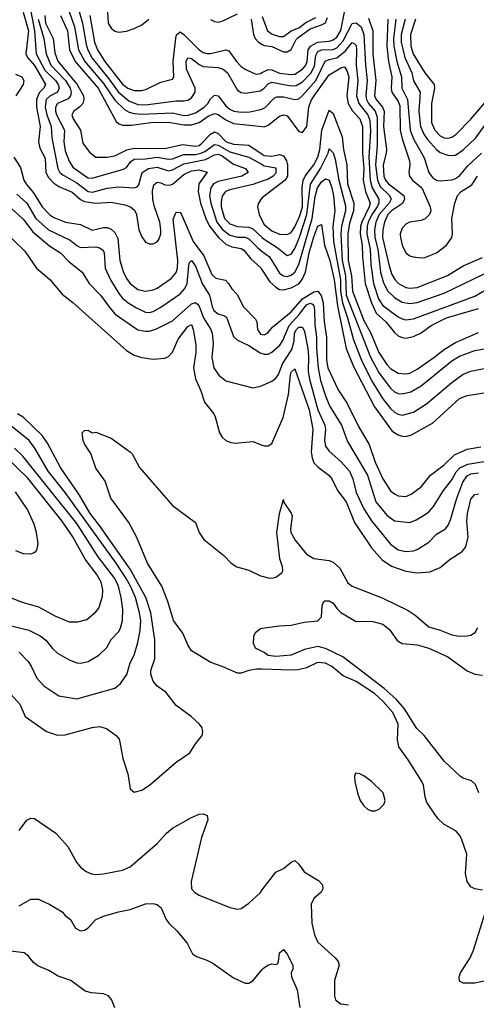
# Model space of a CAD drawing. Header units: inches. Extents: x 884549 to 1028252, y 526810 to 653624.
# Tile 810 of 1056: x 978732 to 981118, y 611426 to 616568. Entities that reach past the tile are written whole.
import ezdxf

# ---------------------------------------------------------------- set-up
doc = ezdxf.new("R2010")
doc.units = ezdxf.units.IN
doc.header["$MEASUREMENT"] = 0
doc.layers.add('A9671', color=7, linetype='Continuous')
doc.layers.add('A9681', color=7, linetype='Continuous')

msp = doc.modelspace()

# ---------------------------------------------------------------- linework, layer by layer
at = {"layer": 'A9671', "color": 5}
for points, elevation in [([(979184.4, 616730), (979193.7, 616550), (979210, 616523.1), (979230, 616508.4), (979250, 616503), (979290, 616508.5), (979330, 616521.5), (979370, 616541.5), (979407.7, 616570)], 2520), ([(978750, 616606.5), (978778.7, 616510), (978764, 616390), (978773.2, 616370), (978808.6, 616328.6), (978867.7, 616230), (978857.6, 616210), (978834.4, 616185.6), (978819.3, 616150), (978819.2, 616110), (978839.4, 616010), (978830.5, 615930), (978837.3, 615897.3), (978865.1, 615845.1), (978868.8, 615770), (978882.9, 615742.9), (978910, 615714), (978936.3, 615696.3), (979007, 615667), (979049, 615629), (979070, 615618.6), (979129.9, 615610.1), (979210, 615615.1), (979281.7, 615601.7), (979311, 615591), (979332.3, 615572.3), (979343, 615550), (979354.7, 615470), (979370, 615433.7), (979390, 615406.4), (979410, 615397), (979430, 615396.6), (979450, 615406.9), (979459.3, 615420.7), (979469.2, 615450), (979469.9, 615470), (979465.2, 615510), (979436.7, 615590), (979428.6, 615628.6), (979426.7, 615673.3), (979433.9, 615706.1), (979450, 615719.6), (979470, 615715.7), (979490, 615705.2), (979516.5, 615703.5), (979530, 615709.3), (979590, 615759.2), (979630, 615778.5), (979670, 615782.9), (979711.9, 615771.9), (979668.7, 615711.3), (979664.6, 615670), (979676.1, 615610), (979704.7, 615530), (979724.6, 615490), (979770.9, 615430.9), (979810, 615394.8), (979841.3, 615381.3), (979890, 615373.3), (979904.1, 615364.1), (979939.7, 615319.7), (979992.4, 615272.4), (980000, 615260.6)], 2320), ([(978790.2, 616609.8), (978809.7, 616510), (978818.2, 616390), (978864.3, 616304.3), (978919.9, 616250), (978933.6, 616230), (978938.4, 616210), (978930.1, 616190), (978890, 616168.9), (978870.8, 616150), (978865.4, 616110), (978873.6, 616070), (978895.7, 616010), (978900.7, 615950), (978930.6, 615790.6), (978942.5, 615770), (978956.7, 615756.7), (979030, 615715.4), (979090, 615670.1), (979112.3, 615667.7), (979190, 615688.5), (979250, 615695.3), (979330, 615688.9), (979345.9, 615694.1), (979355.4, 615704.6), (979371.6, 615770), (979406, 615790), (979450, 615798.3), (979510, 615778.2), (979530, 615783.4), (979590, 615815.5), (979702.8, 615837.2), (979750, 615862), (979770, 615864.7), (979790, 615856.1), (979850, 615813), (979912, 615790), (979925.6, 615770), (979892.1, 615750), (979770, 615723.1), (979745.7, 615710), (979730.4, 615690), (979724.4, 615650), (979730.3, 615610), (979762.6, 615510), (979790, 615474.1), (979830, 615443.2), (979870, 615432.2), (979910, 615431.2), (979930, 615423.2), (979976, 615376), (980000, 615357.9)], 2340), ([(978863.4, 616590), (978866.8, 616550), (978907.4, 616470), (978915.3, 616395.3), (978931.4, 616351.4), (979032, 616230), (979065.4, 616170), (979067.9, 616150), (979062.1, 616130), (979047, 616113), (979014.8, 616090), (979004.2, 616070), (979011.7, 616050), (979049.7, 615990), (979062.9, 615922.9), (979096.3, 615876.3), (979130, 615850.2), (979189.1, 615849.1), (979230, 615856.8), (979291.1, 615888.9), (979330, 615896.9), (979490, 615894.2), (979583.6, 615916.4), (979650, 615907.3), (979670, 615911.4), (979680.8, 615919.2), (979730, 615970.4), (979750, 615981.3), (979770, 615972.7), (979810.6, 615930.6), (979850, 615918.4), (979930, 615912.4), (980000, 615865.9)], 2380), ([(978944.7, 616590), (978982.7, 616510), (978992, 616410), (979022.4, 616350), (979141.4, 616210), (979235.9, 616036), (979250, 616023.7), (979270, 616016.1), (979316.4, 616016.4), (979417.2, 616030), (979510, 616032.2), (979590, 616018.2), (979630, 616018.4), (979670, 616030.1), (979716.9, 616063.1), (979750, 616077.3), (979770, 616072), (979810, 616044.4), (979850, 616026.2), (980000, 616009.9)], 2420), ([(978990.6, 616610), (979019.2, 616530), (979039.3, 616410), (979072, 616350), (979170, 616234), (979230, 616148), (979279.5, 616099.5), (979305, 616085), (979330, 616078.2), (979370, 616074), (979530, 616080.6), (979590, 616068), (979611.7, 616068.3), (979650, 616081.4), (979695.5, 616110), (979715.4, 616130), (979730, 616155), (979750, 616173.7), (979770, 616170.2), (979810, 616117.9), (979830, 616100.1), (979850.7, 616090.7), (979890, 616084.7), (979934, 616086), (979999, 616101), (980000, 616101.5)], 2440), ([(979043, 616610), (979059.9, 616550), (979078.9, 616438.9), (979087.5, 616410), (979110, 616366.1), (979198.3, 616258.3), (979248.8, 616188.8), (979303.2, 616143.2), (979350, 616125.5), (979390, 616123), (979550, 616143.1), (979590, 616143.9), (979610, 616147.6), (979630, 616159.8), (979649.4, 616190), (979648.3, 616210), (979603.7, 616310), (979602.2, 616350), (979610, 616369.1), (979630, 616365.6), (979670, 616333.9), (979690, 616323.7), (979770, 616317.8), (979795.8, 616310), (979817.8, 616290), (979870, 616198.8), (979890, 616186.7), (979910, 616184.1), (979990, 616196.6), (980000, 616203.6)], 2460), ([(979098.3, 616590), (979123, 616450), (979138.2, 616410), (979177.2, 616350), (979270, 616231.4), (979298, 616210), (979330, 616197.8), (979370, 616198.4), (979395.2, 616204.8), (979470, 616241), (979530, 616256.9), (979538.2, 616270), (979534.8, 616350), (979548.1, 616471.9), (979551.9, 616488.1), (979570, 616503.5), (979590, 616490.8), (979669.7, 616410), (979690, 616397.1), (979710, 616390.4), (979730, 616391.1), (979810, 616410.1), (979824.9, 616404.9), (979865, 616350), (979890, 616323.8), (979910, 616308.5), (979950, 616289.6), (979970, 616284), (979990, 616286.5), (980000, 616291.9)], 2480), ([(979730, 616569.3), (979750, 616557.7), (979770, 616554.8), (979790, 616559.1), (979870, 616597.9)], 2520), ([(978828.4, 616570), (978857.5, 616470), (978870, 616390), (978895.5, 616330), (978971.7, 616250), (978996.1, 616210), (979001.4, 616190), (978998.2, 616170), (978984.8, 616155.2), (978930, 616129.3), (978918.8, 616110), (978918.5, 616090), (978924.3, 616070), (978965.6, 615990), (978962.9, 615930), (978970, 615883.6), (978990, 615829.2), (979010, 615797.6), (979076.3, 615750), (979090, 615742.4), (979110, 615739.9), (979273.7, 615786.3), (979290, 615795.9), (979313.3, 615826.7), (979330, 615838.8), (979390, 615840.7), (979450, 615849.6), (979510, 615838.9), (979530, 615841.3), (979590, 615864.2), (979650, 615864.3), (979678.7, 615870), (979700, 615880), (979750, 615916.4), (979770, 615912.8), (979830, 615877), (979930, 615850.4), (980000, 615810.7)], 2360), ([(979941.9, 616570), (979953.6, 616490), (979962.8, 616470), (979980.1, 616450), (980000, 616438.8)], 2520), ([(978710, 616284), (978743.6, 616270), (978754.1, 616250), (978749.8, 616230), (978712.5, 616170)], 2280), ([(978701.5, 615850), (978736.4, 615796.4), (978753.6, 615730), (978766.8, 615706.8), (978803.8, 615663.8), (978850, 615589.6), (978889.1, 615549.1), (978910, 615534.6), (978970.7, 615510.7), (979050, 615497.7), (979110, 615468.1), (979170, 615483.1), (979190, 615481.8), (979210, 615473.5), (979230, 615456.8), (979244.6, 615424.6), (979255.2, 615310), (979272.4, 615252.4), (979290, 615216.3), (979309.5, 615190), (979350, 615159.6), (979390, 615150.1), (979430, 615157.5), (979450, 615166.2), (979523.9, 615216.1), (979550, 615248.4), (979556.3, 615270), (979559, 615310), (979533.3, 615526.7), (979550, 615562.5), (979570, 615561.5), (979577.1, 615550), (979637.9, 615410), (979694.6, 615334.6), (979737, 615237), (979757.4, 615217.4), (979806.7, 615206.7), (979824, 615190), (979841.5, 615161.5), (979870.7, 615130.7), (979899.4, 615070), (979963.6, 615003.6), (979971.6, 614990), (979974.1, 614950), (979990, 614926), (980000, 614924.2)], 2280), ([(980000, 615724.8), (979950, 615707.4), (979830, 615679.6), (979808.2, 615670), (979790, 615646), (979784.3, 615615.7), (979785.3, 615590), (979802.2, 615530), (979830, 615501.3), (979870, 615487.7), (979930, 615484.8), (979950, 615476.4), (980000, 615431.1)], 2360), ([(978716.9, 615656.9), (978769, 615609), (978815.8, 615530), (978882.7, 615470), (978996.3, 615416.3), (979030, 615388.9), (979050, 615378.8), (979130, 615381), (979150, 615376.6), (979165.9, 615365.9), (979173.4, 615350), (979177.9, 615270), (979206, 615210), (979250, 615138.6), (979270, 615114.4), (979298.4, 615090), (979342.6, 615062.6), (979390, 615040.8), (979410, 615039.1), (979430, 615044.6), (979470, 615066.6), (979570, 615136.2), (979595.7, 615164.3), (979606.8, 615190), (979616, 615284), (979620.2, 615299.8), (979630, 615310.9), (979650, 615280.2), (979686.6, 615186.6), (979724.6, 615130), (979738, 615070), (979747.1, 615050), (979770, 615031.1), (979801.8, 615021.8), (979813.6, 615013.6), (979850, 614913.6), (979870, 614894.7), (979930, 614866), (979987.9, 614827.9), (980000, 614824.2)], 2260), ([(980000, 615639), (979980.1, 615610), (979975.3, 615590), (979983.6, 615550), (980000, 615518)], 2380), ([(978690, 615581.9), (978750, 615525.4), (978800.4, 615460.4), (978890, 615385.7), (978946.2, 615350), (978990, 615304.1), (979058, 615250), (979095.6, 615190), (979154.6, 615130), (979202.3, 615062.3), (979230.8, 615030.8), (979348.9, 614948.9), (979390, 614940.9), (979410, 614941.9), (979446.9, 614953.1), (979530, 614995.1), (979630, 615083.8), (979650, 615090.7), (979661.8, 615081.8), (979670, 615071), (979692.2, 615010), (979730.6, 614950), (979737.3, 614930), (979742.8, 614877.2), (979736, 614804), (979746.8, 614750), (979772.2, 614712.2), (979810, 614681.8), (979950, 614644.9), (979990, 614653.4), (980000, 614657.9)], 2240), ([(978604.8, 615504.8), (978758.4, 615358.4), (978819.1, 615270), (978890, 615210.3), (978953.9, 615133.9), (979010, 615090.2), (979290, 614840.6), (979330, 614816.2), (979370, 614804.4), (979430, 614794.3), (979490, 614800.2), (979510, 614809.3), (979530, 614831.2), (979560, 614900), (979610, 614965.6), (979630, 614976.5), (979639.3, 614950), (979653.1, 614870), (979652.4, 614830), (979640.8, 614750), (979650, 614692), (979678.7, 614630), (979698.4, 614570), (979746, 614510), (979753.7, 614493.6), (979776, 614410), (979790, 614388.4), (979810, 614370.4), (979830, 614361.3), (979857.3, 614357.3), (979950, 614365.3), (980000, 614346.8)], 2220), ([(978685.3, 613045.3), (978733.6, 612993.6), (978760.3, 612930), (978871.4, 612851.4), (978930, 612831.7), (978970, 612833), (979110, 612871.6), (979150, 612876.9), (979186.1, 612866.1), (979236.3, 612830), (979251.5, 612811.5), (979255.8, 612795.8), (979270.2, 612710), (979298, 612630), (979310, 612551.3), (979330, 612534.4), (979370, 612544.7), (979410, 612570.2), (979550, 612690.2), (979621.1, 612738.9), (979650, 612786.7), (979685.6, 612830), (979689.6, 612850), (979685.6, 612870), (979672.3, 612890), (979627.8, 612930), (979550, 612986.6), (979496.3, 613056.3), (979450, 613087.7), (979430, 613113.3), (979417.3, 613150), (979417.5, 613170), (979437.5, 613230), (979438.1, 613330), (979416.7, 613470), (979392.1, 613550), (979310, 613698.7), (979150, 613927.4), (979100.5, 613990), (979044.6, 614084.6), (978945.4, 614230), (978876.6, 614356.6), (978850, 614395.8), (978750, 614492.6), (978721.3, 614510)], 2220), ([(978730, 613264.7), (978776.5, 613216.5), (978792.6, 613192.6), (978822, 613130), (978857.4, 613090), (978937.1, 613037.1), (979030, 613020.9), (979230, 613078), (979258.8, 613101.2), (979291.6, 613148.4), (979309.1, 613210), (979330, 613250.3), (979350, 613315.8), (979362.2, 613377.8), (979365.2, 613430), (979359, 613470), (979337.2, 613550), (979311.7, 613610), (979288.6, 613650), (979235.7, 613730), (978970, 614098.1), (978881.2, 614210), (978810.8, 614330), (978781.2, 614370), (978674.8, 614454.8)], 2240), ([(980000, 613175.7), (979970, 613176.7), (979929.8, 613170.2), (979890, 613155.9), (979870, 613156.3), (979790, 613190.7), (979730.6, 613210.6), (979630, 613271.6), (979610, 613303.5), (979584.6, 613364.6), (979536.3, 613430), (979506.6, 613530), (979474.7, 613610), (979400.6, 613730), (979344, 613864), (979302, 613942), (979207.5, 614070), (979178.1, 614158.1), (979130, 614225.6), (979103.1, 614303.1), (979072, 614350), (979063.7, 614370), (979058, 614410), (979070, 614422), (979090, 614424.7), (979110, 614411), (979130, 614413.4), (979210, 614383.1), (979310.8, 614310), (979320.4, 614300.4), (979358.7, 614230), (979530, 614031.5), (979650, 613942), (979670.4, 613890), (979694.3, 613854.3), (979799.3, 613770), (979838, 613730), (979867.3, 613710), (979930, 613693.7), (979990, 613664.2), (980000, 613661.6)], 2180), ([(978690, 613402.7), (978780.2, 613380.2), (978839.5, 613350), (978868.5, 613328.5), (978903.8, 613283.8), (978930, 613260.2), (978990, 613224.7), (979030.2, 613210.2), (979051.6, 613208.4), (979090, 613216.1), (979145.1, 613250), (979187.6, 613290), (979209.4, 613330.6), (979248.3, 613371.7), (979258.5, 613390), (979269.9, 613430.1), (979271.9, 613490), (979263.2, 613550), (979248.2, 613610), (979228.4, 613650), (979142.9, 613762.9), (979030, 613936.2), (978748.7, 614288.7), (978705.7, 614330)], 2260), ([(978670, 613555), (978745.6, 613525.6), (978830, 613502.6), (978915.5, 613455.5), (978990, 613423.8), (979036.5, 613423.5), (979083.8, 613436.2), (979130, 613474.9), (979145.3, 613494.7), (979164.4, 613555.6), (979165.8, 613590), (979157.9, 613630), (979135.4, 613670), (979074.8, 613750), (979010, 613866.6), (978953.3, 613950), (978773.9, 614173.9), (978654.6, 614290)], 2280), ([(978710, 613795.3), (978750, 613779.5), (978790, 613778.6), (978813, 613787), (978822.2, 613797.8), (978829.1, 613830.9), (978819.9, 613890), (978807.3, 613932.7), (978773.4, 614010), (978710, 614101.5)], 2320), ([(980000, 613268.5), (979965.2, 613285.2), (979954, 613310), (979955.6, 613350), (979966, 613370), (979990, 613388.5), (980000, 613390)], 2160), ([(978730, 612334), (978770, 612388.2), (978790, 612398.4), (978810, 612395.8), (978920.9, 612320.9), (978983.6, 612250), (979029.4, 612169.4), (979050, 612143.1), (979079.9, 612119.9), (979107.8, 612107.8), (979130, 612104.2), (979170, 612107.6), (979270, 612126.7), (979310, 612144.4), (979450, 612265.6), (979499.5, 612320.5), (979530, 612345.9), (979630, 612402.7), (979670, 612418.6), (979690, 612420.9), (979712.1, 612412.1), (979715.5, 612390), (979682.9, 612297), (979627.4, 612067.4), (979630.2, 612030), (979646.5, 612010), (979670, 611996.5), (979830, 611932.4), (979870, 611922.6), (979890, 611926.7), (979930, 611954.4), (979989.9, 612010.2), (980000, 612023.5)], 2180), ([(978730, 611940.8), (978790, 611975.8), (978830, 611975.8), (978890, 611948.2), (978953.4, 611910), (978970.3, 611890.3), (978998, 611870), (979023.2, 611823.2), (979050, 611810.4), (979070, 611814.4), (979090, 611826.4), (979130, 611868.8), (979170, 611886), (979249, 611910), (979310, 611921.5), (979390, 611950.3), (979430, 611952), (979450, 611947.7), (979472, 611930), (979498, 611870), (979510.9, 611850.9), (979554, 611810), (979606.4, 611746.4), (979635.5, 611690), (979655.6, 611675.6), (979710, 611657.3), (979740.7, 611640.7), (979850, 611564.6), (979910, 611536.5), (979930, 611537.4), (979950, 611548.9), (980000, 611608.1)], 2160), ([(979230, 611407.6), (979211.3, 611451.3), (979196.3, 611470), (979170, 611481.6), (979106.6, 611486.6), (979075, 611495), (978999.7, 611550), (978933.8, 611573.8), (978883.8, 611603.8), (978827.2, 611627.2), (978804, 611644), (978777.6, 611677.6), (978755.3, 611695.3), (978683.3, 611703.3)], 2160)]:
    msp.add_lwpolyline(points, dxfattribs=dict(at, elevation=elevation))
at = {"layer": 'A9681', "color": 5}
for points, elevation in [([(980000, 616291.9), (980030, 616308.3), (980050, 616305.5), (980090, 616288), (980150, 616280.9), (980170, 616283.1), (980210, 616309), (980227.4, 616330), (980234.8, 616350), (980240.3, 616410), (980252.5, 616430), (980290, 616449.8), (980350, 616455.6), (980370, 616461.7), (980390, 616477), (980409.5, 616510.5), (980430, 616606.7)], 2480), ([(980000, 616584), (980027.3, 616510), (980051.8, 616491.8), (980090, 616479.9), (980110, 616480.4), (980150.2, 616509.8), (980190, 616525.2), (980226.8, 616553.2), (980280.4, 616579.6)], 2540), ([(980000, 616438.8), (980010, 616433.2), (980050, 616427.3), (980110, 616400.1), (980130, 616400.4), (980150, 616412.4), (980176.6, 616463.4), (980186.3, 616473.7), (980250, 616520.5), (980310, 616539.9), (980330, 616552), (980341.4, 616578.6)], 2520), ([(980555.7, 616575.7), (980577, 616510), (980577.7, 616390), (980592.7, 616250), (980586, 616170), (980595.1, 616150), (980627.7, 616110), (980636.8, 616090), (980634, 616010), (980648.1, 615890), (980647.5, 615870), (980631.1, 615808.9), (980635.8, 615750), (980643.5, 615730), (980658.6, 615710), (980739.2, 615650), (980743.5, 615630), (980732.6, 615607.4), (980675.7, 615570), (980655.9, 615550), (980637.6, 615510), (980629, 615470), (980628.3, 615430), (980662.5, 615282.6), (980677.2, 615237.2), (980691.7, 615211.7), (980712, 615190), (980750, 615169.2), (980770, 615165.7), (980810, 615169.7), (980967.3, 615232.7), (981050, 615283.1), (981150, 615325.1)], 2480), ([(980000, 616203.6), (980010, 616210.6), (980030, 616233.4), (980050, 616242), (980150, 616221.9), (980176.7, 616223.3), (980210, 616243.3), (980255.2, 616290), (980272.6, 616327.4), (980278.9, 616381.1), (980290, 616401.1), (980310, 616410.5), (980370, 616412), (980390, 616419.8), (980423, 616457), (980470, 616547.9), (980490, 616551.5), (980516.7, 616530), (980530.8, 616490), (980538.6, 616330), (980548.1, 616250), (980541.7, 616170), (980544.4, 616150), (980554.4, 616130), (980589.1, 616089.1), (980599.3, 616059.3), (980600.8, 615910), (980591.5, 615810), (980601.5, 615730), (980616.3, 615696.3), (980664, 615650), (980673.2, 615630), (980663.4, 615610), (980611.3, 615550), (980592.9, 615510), (980585.7, 615470), (980588.7, 615430), (980604, 615370), (980618, 615250), (980633.6, 615193.6), (980656, 615150), (980690, 615116.5), (980730, 615093.1), (980770, 615085.7), (980810, 615090.1), (980950, 615140.3), (981210, 615264.6)], 2460), ([(980655.7, 616570), (980650.4, 616430), (980659.5, 616350), (980676.7, 616270), (980673.5, 616210), (980676.7, 616190), (980710, 616140.1), (980718.2, 616118.2), (980719.9, 615990), (980730, 615945.4), (980769.7, 615830), (980771.5, 615810), (980765.8, 615770), (980769.1, 615750), (980785.4, 615730), (980833.3, 615690), (980877.7, 615590), (980880.5, 615570), (980874.4, 615550), (980851.5, 615528.5), (980830, 615519.9), (980768.4, 615510), (980750, 615500.4), (980730, 615478.5), (980720.7, 615450), (980722.2, 615430), (980730.6, 615390), (980750, 615351), (980770, 615334.8), (980788.6, 615328.6), (980830, 615323.5), (980850, 615325.8), (980910, 615351), (980961.8, 615390), (980990.7, 615430), (980994.2, 615450), (980990.3, 615530), (981005.6, 615610), (981020.3, 615650), (981038.4, 615670), (981095.2, 615704.8), (981124.8, 615750)], 2520), ([(980698.1, 616570), (980685.1, 616470), (980686.9, 616430), (980703.2, 616350), (980726.9, 616270), (980729.4, 616210), (980758.1, 616150), (980772.8, 615990), (980790, 615945.3), (980846.1, 615846.1), (980870, 615770.3), (980890, 615744.1), (980910, 615729.2), (980930, 615725.4), (980990, 615731.3), (981010, 615739.1), (981030, 615752.2), (981074.7, 615805.3), (981145.6, 615870)], 2540), ([(980746.1, 616570), (980725.5, 616490), (980725.3, 616450), (980745.4, 616370), (980780.9, 616290), (980790, 616249.1), (980824, 616190), (980818.4, 616090), (980826.8, 616010), (980843.8, 615970), (980862.6, 615942.6), (980910, 615889.1), (980930, 615874.1), (980970, 615859.8), (980990, 615857.9), (981010, 615860.4), (981050, 615887.3), (981115, 615950), (981172.7, 616030)], 2560), ([(980799.8, 616570), (980773.8, 616490), (980776.4, 616430), (980789, 616390), (980803.3, 616363.3), (980850, 616289.5), (980897.5, 616230), (980899.7, 616210), (980883.8, 616130), (980883.2, 616030), (980900.7, 615990), (980930, 615961), (980950, 615951.4), (980970, 615948.5), (980990, 615954.2), (981011.5, 615968.5), (981090, 616048.9), (981173.9, 616146.1)], 2580), ([(980000, 616101.5), (980012.3, 616107.7), (980062.4, 616157.6), (980075.9, 616164.1), (980110, 616164.1), (980170, 616150.5), (980190, 616154.4), (980210, 616171.3), (980279.8, 616250), (980328.5, 616351.5), (980350, 616360.5), (980390, 616368.2), (980435.5, 616404.5), (980470, 616448.2), (980481.8, 616441.8), (980490, 616432.6), (980492.3, 616412.3), (980490, 616330), (980499.1, 616250), (980491.4, 616170), (980504.8, 616130), (980550.8, 616070), (980561.6, 616041.6), (980565.2, 615985.2), (980557.1, 615850), (980564, 615730), (980573.5, 615690), (980608.7, 615630), (980608.9, 615610), (980599.7, 615590), (980572.8, 615550), (980553.2, 615510), (980547.4, 615490), (980546.6, 615450), (980564.4, 615370), (980566.8, 615290), (980581.3, 615190), (980607.7, 615110), (980630, 615076), (980710, 615015.3), (980730, 615004.9), (980750, 615000.8), (980790, 615004.9), (981110, 615124.4), (981170, 615158.7)], 2440), ([(980000, 616009.9), (980010, 616008.8), (980030, 616016.2), (980090, 616064), (980110, 616071.5), (980130, 616065.5), (980137.5, 616057.6), (980190, 615983.2), (980210, 615977.7), (980232.3, 616010), (980243.5, 616110), (980255.2, 616144.8), (980270.1, 616169.9), (980350, 616279.9), (980410, 616316.3), (980430, 616322), (980442.1, 616302.1), (980451.6, 616270), (980441.4, 616170), (980449.1, 616130), (980470, 616093.9), (980509.7, 616050), (980524.1, 616010), (980523.7, 615870), (980529.9, 615790), (980526.4, 615730), (980540, 615670), (980562.9, 615610), (980558.5, 615590), (980519.9, 615510), (980513.6, 615490), (980512.1, 615450), (980521.5, 615390), (980522.9, 615330), (980537.8, 615190), (980570, 615089), (980595.5, 615035.5), (980645.4, 614990), (980690, 614933.7), (980710, 614917.2), (980730, 614907.8), (980750, 614904.6), (980790, 614913.2), (980830, 614933.4), (980882.3, 614970), (980963.2, 615010), (981130, 615058.9)], 2420), ([(980000, 615518), (980010, 615498.6), (980050, 615464.3), (980090, 615447.8), (980130, 615445.1), (980150, 615456.6), (980170, 615486.7), (980196.5, 615543.5), (980209.3, 615590), (980208, 615692), (980212.9, 615727.1), (980224.2, 615750), (980270, 615810.1), (980289.6, 615850.4), (980300.1, 615890), (980310.4, 615990), (980350, 616095.9), (980370, 616076.9), (980416.4, 615956.4), (980423.6, 615890), (980442.2, 615810), (980445.3, 615710), (980479, 615610), (980475.8, 615570), (980455.3, 615504.7), (980447.3, 615450), (980448.8, 615310), (980465.3, 615230), (980470.4, 615150), (980530, 614996.3), (980567.3, 614930), (980608.3, 614830), (980650, 614767.2), (980670, 614746.2), (980710, 614721.7), (980750, 614718), (980770, 614722.7), (980810, 614743.6), (980897, 614803), (980952.1, 614847.9), (981010, 614882.4), (981130, 614934)], 2380), ([(980000, 615431.1), (980010, 615422.1), (980078.3, 615378.3), (980130, 615336.3), (980150, 615342.8), (980170, 615373.2), (980193.3, 615426.7), (980232.5, 615550), (980251.8, 615708.2), (980304.6, 615790), (980343.5, 615870), (980350, 615893.4), (980370, 615872.7), (980379.9, 615839.9), (980399.8, 615730), (980434.9, 615594.9), (980434, 615570), (980413.3, 615490), (980411, 615450), (980417.6, 615310), (980435.3, 615230), (980439, 615130), (980564.8, 614804.8), (980610, 614722.2), (980670, 614642.9), (980690, 614625), (980710, 614615.7), (980730, 614613.5), (980775.5, 614624.5), (980830, 614655.1), (980990, 614786), (981030, 614810.1), (981110, 614840.6), (981270, 614868.6)], 2360), ([(980000, 615865.9), (980010, 615859.2), (980050, 615854.6), (980090, 615864.3), (980110, 615856.7), (980127.2, 615830), (980131.9, 615810), (980131.9, 615750), (980120.1, 615730), (980000.4, 615639.6), (980000, 615639)], 2380), ([(980000, 615810.7), (980010, 615805), (980070, 615793.3), (980070, 615766.6), (980056.6, 615750), (980030, 615735.3), (980000, 615724.8)], 2360), ([(980000, 615357.9), (980037.1, 615330), (980090, 615244.5), (980110, 615230.1), (980130, 615227.4), (980150, 615233.2), (980170, 615249.6), (980190.3, 615289.7), (980260.6, 615530), (980275.8, 615644.2), (980288, 615690), (980310, 615720.5), (980330, 615737.1), (980348.8, 615728.8), (980363.2, 615690), (980372.2, 615647.8), (980379.2, 615570), (980368.6, 615490), (980371.3, 615410), (980408.6, 615210), (980408.1, 615150), (980418.3, 615090), (980445.9, 615010), (980475.9, 614895.9), (980518.5, 614790), (980570, 614683.8), (980630, 614588), (980670, 614537.1), (980690, 614518.1), (980710, 614507), (980730, 614502.7), (980790, 614518.8), (980857.7, 614562.3), (980990, 614673), (981050, 614716.4), (981090, 614731.7), (981290, 614771.9)], 2340), ([(980000, 615260.6), (980039.5, 615199.5), (980070, 615170.6), (980090, 615158.7), (980110, 615156.3), (980150, 615167), (980190, 615189.2), (980209, 615211), (980225.5, 615250), (980244, 615350), (980270, 615433.5), (980290, 615489.2), (980310, 615498), (980325.3, 615390), (980352.1, 615310), (980375.2, 615210), (980393.3, 615073.3), (980438.9, 614850), (980477.3, 614757.3), (980586.9, 614546.9), (980679.1, 614419.1), (980710, 614399.5), (980730, 614393.6), (980750, 614391.9), (980779.7, 614400.3), (980890, 614461.7), (981030, 614589.5), (981070, 614606), (981170, 614620.8)], 2320), ([(980000, 614924.2), (980010, 614922.4), (980027.4, 614930), (980055.7, 614964.3), (980150, 615042), (980209.9, 615110.1), (980270, 615147.2), (980290.1, 615150.1), (980308.3, 615128.3), (980318.1, 615090), (980322.8, 614990), (980335.1, 614910), (980335.3, 614790), (980343.1, 614750), (980395.5, 614635.5), (980443.4, 614563.4), (980502.9, 614442.9), (980557.7, 614350), (980590, 614257.8), (980630, 614170.2), (980670, 614108.2), (980690, 614091.1), (980710, 614081.8), (980750, 614077.8), (980778.3, 614090), (980830, 614128.3), (980879.4, 614190), (980950, 614243.5), (981004.8, 614295.2), (981070, 614325.4), (981142.1, 614337.9)], 2280), ([(980000, 614824.2), (980010, 614821), (980030, 614821.3), (980050, 614830.8), (980091.6, 614868.4), (980107.2, 614892.8), (980139.5, 614970), (980192, 615028), (980230, 615078.4), (980250, 615088), (980262.2, 615082.2), (980270, 615073.5), (980272.8, 615052.8), (980274.5, 614974.5), (980283.6, 614910), (980283.1, 614850), (980291.7, 614750), (980304.3, 614684.3), (980330, 614603.2), (980351.5, 614551.5), (980412.9, 614450), (980445, 614365), (980549.4, 614190), (980592.8, 614050), (980650, 613980.7), (980690, 613950.2), (980770, 613942.7), (980804.7, 613955.3), (980841.8, 613978.2), (980870, 613998.6), (980894.7, 614025.3), (980946.7, 614110), (980990, 614165.6), (981012.7, 614207.3), (981032.2, 614227.8), (981073.1, 614246.9), (981210.7, 614269.3)], 2260), ([(980000, 614657.9), (980050, 614680.3), (980070, 614695.5), (980084.5, 614715.5), (980105.8, 614770), (980153.9, 614846.1), (980165.9, 614890), (980168.9, 614930), (980178.3, 614950), (980190, 614962.5), (980210, 614962.7), (980219.7, 614939.7), (980237.2, 614850), (980241.4, 614810), (980240.1, 614730), (980246.8, 614690), (980290.4, 614530), (980326.1, 614450), (980330.5, 614430), (980325.2, 614370), (980330, 614340.9), (980350, 614314.6), (980410, 614261), (980454.7, 614210), (980473.5, 614170), (980490, 614099.1), (980530, 614013.1), (980570.3, 613950.3), (980670, 613829.4), (980710, 613799.8), (980750, 613790.8), (980790, 613794.8), (980810, 613801.9), (980870, 613839), (980910, 613881.3), (980957.1, 613910), (980971.2, 613928.8), (980983.1, 613956.9), (981016.6, 614070), (981047.8, 614152.2), (981070, 614185.4), (981090, 614196.2), (981130, 614201.6)], 2240), ([(980000, 614346.8), (980010, 614343.1), (980030, 614342.3), (980050, 614354.9), (980109.4, 614490), (980136.3, 614610), (980146.8, 614713.2), (980150, 614726.5), (980170, 614744.6), (980245.2, 614530), (980264.6, 614430), (980256, 614310), (980260.1, 614280.1), (980270, 614253.4), (980291.7, 614231.6), (980347, 614190), (980362.7, 614170), (980392.9, 614110), (980438.2, 614050), (980482.4, 613942.4), (980570.7, 613810), (980627, 613747), (980674.4, 613714.4), (980750, 613688.2), (980810, 613678.8), (980875.4, 613684.6), (980930, 613707.1), (980981, 613750), (981044.4, 613790), (981064.3, 613815.7), (981075.2, 613864.8), (981068.6, 613950), (981071.9, 613990), (981090, 614063.2), (981110, 614088.7), (981130, 614091.3)], 2220), ([(980000, 613661.6), (980030, 613654), (980050, 613652.4), (980070, 613657.1), (980101.2, 613678.8), (980107, 613690), (980105.4, 613710), (980092.3, 613752.3), (980075, 613890), (980089.9, 613990), (980110, 614062), (980110.9, 614050), (980151.1, 613991.1), (980155.4, 613975.4), (980147.7, 613910), (980149.7, 613889.8), (980170.9, 613850), (980230, 613777.1), (980270, 613753.4), (980350, 613743.9), (980370, 613735), (980404.4, 613704.4), (980447.7, 613627.7), (980470.1, 613610.1), (980630, 613546.5), (980762.5, 613482.5), (980798.7, 613458.7), (980870, 613396.6), (980930, 613379.5), (980990, 613355.9), (981030, 613349.4), (981069.9, 613350.2), (981090, 613353.8), (981111.4, 613368.6), (981126.2, 613393.8)], 2180), ([(980000, 613390), (980090, 613403.2), (980150, 613406.3), (980218.3, 613421.7), (980290.5, 613429.5), (980309.8, 613450.2), (980312.1, 613507.9), (980317.8, 613522.2), (980327.3, 613532.7), (980350, 613533.8), (980370, 613520.3), (980390.8, 613490.8), (980410, 613472.6), (980490, 613425.5), (980570, 613426.5), (980630, 613411.3), (980664.2, 613384.2), (980705.5, 613325.5), (980730, 613310.1), (980810, 613304.2), (980870, 613286.4), (980970, 613240.1), (981070, 613167.3), (981110, 613150.2), (981150, 613145.4)], 2160), ([(981131.4, 612530), (981113.9, 612573.9), (981092.7, 612592.7), (981050, 612606.8), (981036.2, 612616.2), (980950, 612695.3), (980845.6, 612830), (980806.9, 612866.9), (980743, 612970), (980700.2, 613020.2), (980636, 613076), (980420.9, 613240.9), (980330, 613284), (980290, 613294.3), (980220.1, 613279.9), (980150, 613249), (980070, 613242), (980030, 613247.4), (980010, 613263.7), (980000, 613268.5)], 2160), ([(981150, 612022), (981110, 612029.7), (981090, 612039.7), (981070, 612067), (981061.2, 612110), (981069, 612210), (981040.8, 612290), (981030.5, 612310.5), (981011.9, 612331.9), (980950, 612366), (980916.3, 612396.3), (980860.4, 612480.4), (980850.8, 612510), (980842.9, 612570), (980834.4, 612590), (980762.4, 612702.4), (980712.7, 612770), (980706.9, 612806.9), (980709.4, 612890), (980681.5, 612950), (980629.5, 613010), (980585.4, 613050), (980490, 613112), (980421.8, 613141.8), (980363.4, 613190), (980330, 613207.9), (980288, 613212), (980230, 613183.6), (980186.8, 613173.2), (980149.2, 613170.8), (980000, 613175.7)], 2180), ([(980000, 612023.5), (980070, 612115.8), (980110, 612135.8), (980150, 612168.2), (980170, 612177.1), (980190, 612158), (980218.5, 612118.5), (980293.6, 612073.6), (980314.9, 612050), (980315.6, 612030), (980307.8, 612012.2), (980270, 611979.7), (980256.1, 611950), (980258, 611850), (980272.3, 611790), (980290.1, 611750.2), (980380.3, 611670), (980396.5, 611650), (980400.8, 611630), (980376.5, 611550), (980377, 611470), (980383.1, 611450), (980410, 611428.9), (980450, 611423.7)], 2180), ([(981210, 611557.6), (981110, 611537.5), (981050, 611536.4), (981030, 611546.6), (981028, 611570), (981036.2, 611590), (981085.5, 611670), (981103.9, 611710), (981165.9, 611910)], 2180), ([(980000, 611608.1), (980005.4, 611614.6), (980028.6, 611631.4), (980050, 611637.3), (980070, 611634.9), (980080.2, 611639.8), (980085.1, 611650), (980090, 611696), (980110, 611713.4), (980130, 611688.2), (980159.6, 611630), (980158.7, 611610), (980150.4, 611590), (980151.8, 611570), (980182.3, 611502.3), (980196.1, 611410)], 2160)]:
    msp.add_lwpolyline(points, dxfattribs=dict(at, elevation=elevation))
at = {"layer": 'A9681', "color": 5, "elevation": 2220}
msp.add_lwpolyline([(980487.5, 612632.5), (980482, 612618), (980484.2, 612590), (980497.3, 612530), (980511.7, 612490), (980530, 612463.1), (980550, 612444.9), (980570, 612436.5), (980590, 612436.5), (980610, 612444.9), (980634.2, 612470), (980642.4, 612490), (980631.4, 612530), (980570, 612589.7), (980530, 612619.7), (980510, 612629.5)], close=True, dxfattribs=at)

doc.saveas('drawing.dxf')
